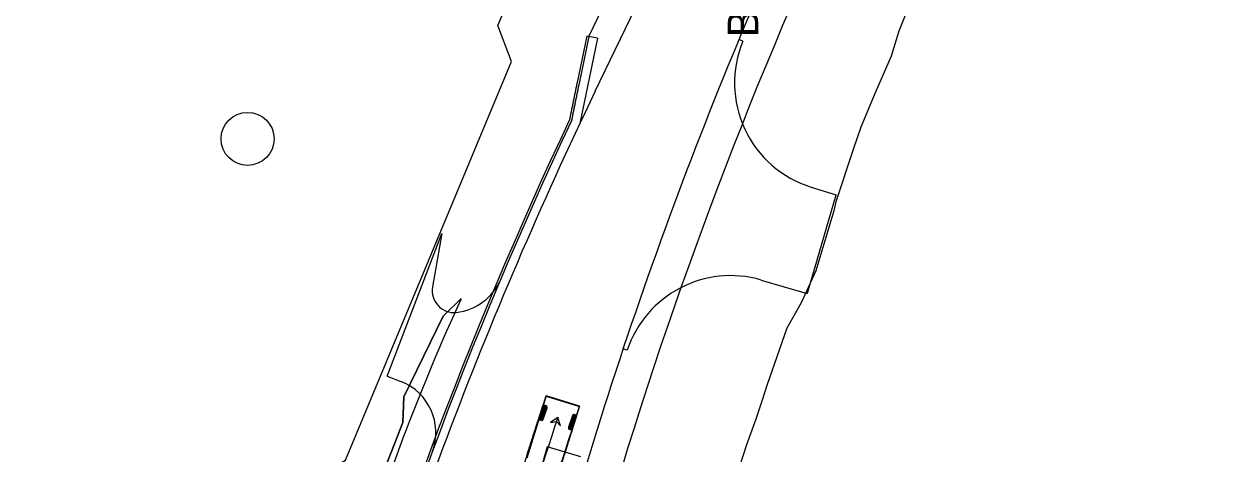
# Model space of a CAD drawing. Extents: x -14 to 1565148, y -25 to 642856.
# Drawn here: x 1564822.8 to 1565100.9, y 636762.2 to 636860.8 of the extents above; entities that cross this region are included whole.
import ezdxf

# ---------------------------------------------------------------- set-up
doc = ezdxf.new("R2010")
doc.units = 0
for name, color, linetype in [('GE_P_Alignment', 7, 'Continuous'), ('GE_P_Alignment_100_Stations', 7, 'Continuous'), ('PV_P_EOP', 7, 'Continuous'), ('PV_X_COP', 7, 'Continuous'), ('PV_X_EOP', 7, 'Continuous'), ('SC_Scratch2', 7, 'Continuous'), ('SC_Shading2', 7, 'Continuous'), ('TR_Turning_Path29', 7, 'Continuous'), ('VG_P_Text', 7, 'Continuous')]:
    doc.layers.add(name, color=color, linetype=linetype)

msp = doc.modelspace()

# ---------------------------------------------------------------- linework, layer by layer
at = {"layer": 'GE_P_Alignment'}
msp.add_line((1564952.38, 636857.97), (1564983.1, 636921.77), dxfattribs=at)
msp.add_arc((1565948.77, 636456.7), 1034, 155.66181, 164.38184, dxfattribs=at)
at = {"layer": 'GE_P_Alignment_100_Stations'}
for p, q in [((1564942.62, 636775.52), (1564938.17, 636761.2)), ((1564950.26, 636773.15), (1564942.62, 636775.52)), ((1564942.62, 636775.52), (1564942.62, 636775.52)), ((1564942.23, 636773.38), (1564941.08, 636769.9)), ((1564942.44, 636773.31), (1564941.3, 636769.83)), ((1564942.66, 636773.24), (1564941.52, 636769.76)), ((1564945.81, 636758.82), (1564950.26, 636773.15)), ((1564948.99, 636771.27), (1564947.84, 636767.79)), ((1564949.2, 636771.2), (1564948.06, 636767.71)), ((1564949.42, 636771.13), (1564948.28, 636767.64))]:
    msp.add_line(p, q, dxfattribs=at)
for points in [[(1564940.74, 636769.83), (1564940.85, 636770.14), (1564940.88, 636770.25), (1564940.92, 636770.35), (1564940.95, 636770.46), (1564940.99, 636770.57), (1564941.02, 636770.67), (1564941.05, 636770.78), (1564941.09, 636770.88), (1564941.12, 636770.99), (1564941.16, 636771.09), (1564941.19, 636771.2), (1564941.23, 636771.31), (1564941.26, 636771.41), (1564941.3, 636771.52), (1564941.33, 636771.62), (1564941.37, 636771.73), (1564941.4, 636771.84), (1564941.44, 636771.94), (1564941.47, 636772.05), (1564941.51, 636772.15), (1564941.54, 636772.26), (1564941.58, 636772.36), (1564941.61, 636772.47), (1564941.64, 636772.58), (1564941.68, 636772.68), (1564941.71, 636772.79), (1564941.75, 636772.89), (1564941.78, 636773), (1564941.82, 636773.1), (1564941.85, 636773.21), (1564941.89, 636773.31), (1564941.92, 636773.42), (1564941.96, 636773.53), (1564941.99, 636773.63), (1564942.03, 636773.74), (1564942.06, 636773.84), (1564942.1, 636773.95), (1564942.13, 636774.05), (1564942.17, 636774.16), (1564942.2, 636774.26), (1564942.24, 636774.37), (1564942.27, 636774.47), (1564942.31, 636774.58), (1564942.34, 636774.69), (1564942.38, 636774.79), (1564942.41, 636774.9), (1564942.45, 636775), (1564942.48, 636775.11), (1564942.52, 636775.21), (1564942.55, 636775.32), (1564942.58, 636775.42), (1564950.22, 636773.02), (1564950.19, 636772.92), (1564950.15, 636772.81), (1564950.12, 636772.7), (1564950.09, 636772.6), (1564950.05, 636772.49), (1564950.02, 636772.39), (1564949.99, 636772.28), (1564949.96, 636772.17), (1564949.92, 636772.07), (1564949.89, 636771.96), (1564949.86, 636771.86), (1564949.82, 636771.75), (1564949.79, 636771.64), (1564949.76, 636771.54), (1564949.72, 636771.43), (1564949.69, 636771.33), (1564949.66, 636771.22), (1564949.63, 636771.11), (1564949.59, 636771.01), (1564949.56, 636770.9), (1564949.53, 636770.79), (1564949.49, 636770.69), (1564949.46, 636770.58), (1564949.43, 636770.48), (1564949.4, 636770.37), (1564949.36, 636770.26), (1564949.33, 636770.16), (1564949.3, 636770.05), (1564949.26, 636769.95), (1564949.23, 636769.84), (1564949.2, 636769.74), (1564949.17, 636769.63), (1564949.13, 636769.52), (1564949.1, 636769.42), (1564949.07, 636769.31), (1564949.03, 636769.21), (1564949, 636769.1), (1564948.97, 636768.99), (1564948.93, 636768.89), (1564948.9, 636768.78), (1564948.87, 636768.68), (1564948.84, 636768.57), (1564948.8, 636768.46), (1564948.77, 636768.36), (1564948.74, 636768.25), (1564948.7, 636768.15), (1564948.67, 636768.04), (1564948.64, 636767.94), (1564948.61, 636767.83), (1564948.57, 636767.72), (1564948.47, 636767.41), (1564948.38, 636767.09), (1564948.28, 636766.77), (1564948.18, 636766.45), (1564948.08, 636766.13), (1564947.98, 636765.82), (1564947.88, 636765.5), (1564947.78, 636765.18), (1564947.68, 636764.86), (1564947.59, 636764.54), (1564947.49, 636764.23), (1564947.39, 636763.91), (1564947.29, 636763.59), (1564947.19, 636763.27), (1564947.09, 636762.96), (1564946.99, 636762.64), (1564946.9, 636762.32), (1564946.8, 636762)], [(1564930.28, 636735.86), (1564931.13, 636738.77), (1564932.09, 636741.98), (1564933.06, 636745.19), (1564934.04, 636748.39), (1564935.02, 636751.6), (1564936.02, 636754.8), (1564937.02, 636757.99), (1564938.03, 636761.19), (1564939.05, 636764.38), (1564940.08, 636767.57), (1564941.12, 636770.76), (1564941.44, 636771.71)], [(1564938.18, 636761.88), (1564938.28, 636762.2), (1564938.38, 636762.52), (1564938.48, 636762.83), (1564938.59, 636763.15), (1564938.69, 636763.47), (1564938.79, 636763.79), (1564938.89, 636764.11), (1564938.99, 636764.43), (1564939.1, 636764.74), (1564939.2, 636765.06), (1564939.3, 636765.38), (1564939.4, 636765.7), (1564939.51, 636766.02), (1564939.61, 636766.33), (1564939.71, 636766.65), (1564939.81, 636766.97), (1564939.92, 636767.29), (1564940.02, 636767.6), (1564940.12, 636767.92), (1564940.23, 636768.24), (1564940.33, 636768.56), (1564940.43, 636768.87), (1564940.54, 636769.19), (1564940.64, 636769.51), (1564940.74, 636769.83)], [(1564945.25, 636770.51), (1564943.6, 636769.39), (1564944.94, 636769.56), (1564945.91, 636768.63), (1564945.25, 636770.51)], [(1564937.99, 636733.72), (1564938.83, 636736.58), (1564939.78, 636739.77), (1564940.74, 636742.96), (1564941.71, 636746.14), (1564942.69, 636749.33), (1564943.68, 636752.51), (1564944.68, 636755.68), (1564945.69, 636758.86), (1564946.7, 636762.03), (1564947.72, 636765.2), (1564948.76, 636768.36), (1564949.07, 636769.31)]]:
    msp.add_lwpolyline(points, dxfattribs=at)
for points in [[(1564942.17, 636773.4), (1564942.71, 636773.22), (1564942.72, 636772.68), (1564941.89, 636770.17), (1564941.57, 636769.74), (1564941.03, 636769.92), (1564941.02, 636770.46), (1564941.85, 636772.97)], [(1564945.25, 636770.51), (1564943.6, 636769.39), (1564944.94, 636769.56), (1564945.91, 636768.63)], [(1564948.93, 636771.29), (1564949.47, 636771.11), (1564949.48, 636770.57), (1564948.65, 636768.06), (1564948.33, 636767.63), (1564947.79, 636767.8), (1564947.78, 636768.35), (1564948.61, 636770.85)]]:
    msp.add_lwpolyline(points, close=True, dxfattribs=at)
for centre in [(1564941.44, 636771.71), (1564945.25, 636770.51), (1564949.07, 636769.31)]:
    msp.add_circle(centre, 0.0417, dxfattribs=at)
msp.add_arc((1566104.47, 636389.92), 1220.1, 161.82386, 163.56527, dxfattribs=at)
at = {"layer": 'PV_P_EOP'}
for p, q in [((1564951.9, 636858.07), (1564949.7, 636847.42)), ((1564952.38, 636857.97), (1564950.15, 636847.21)), ((1564952.38, 636857.97), (1564951.9, 636858.07))]:
    msp.add_line(p, q, dxfattribs=at)
for radius in [982.5, 982]:
    msp.add_arc((1565836.8, 636420.2), radius, 154.77954, 164.38184, dxfattribs=at)
for points in [[(1564949.7, 636847.42), (1564949.67, 636847.28), (1564949.61, 636846.99), (1564949.52, 636846.56), (1564949.43, 636846.13), (1564949.35, 636845.71), (1564949.26, 636845.28), (1564949.17, 636844.85), (1564949.08, 636844.42), (1564948.99, 636843.99), (1564948.91, 636843.56), (1564948.82, 636843.13), (1564948.73, 636842.7), (1564948.65, 636842.27), (1564948.56, 636841.84), (1564948.47, 636841.42), (1564948.39, 636840.99), (1564948.3, 636840.56), (1564948.22, 636840.13), (1564948.13, 636839.7), (1564948.04, 636839.27), (1564947.99, 636838.98), (1564947.96, 636838.84)], [(1564950.15, 636847.21), (1564950.12, 636847.07), (1564950.06, 636846.78), (1564949.98, 636846.35), (1564949.89, 636845.92), (1564949.8, 636845.49), (1564949.71, 636845.06), (1564949.62, 636844.63), (1564949.53, 636844.21), (1564949.45, 636843.78), (1564949.36, 636843.35), (1564949.27, 636842.92), (1564949.19, 636842.49), (1564949.1, 636842.06), (1564949.01, 636841.63), (1564948.93, 636841.2), (1564948.84, 636840.77), (1564948.75, 636840.34), (1564948.67, 636839.92), (1564948.58, 636839.49), (1564948.5, 636839.06), (1564948.44, 636838.77), (1564948.41, 636838.63)]]:
    msp.add_open_spline(points, degree=3, dxfattribs=at)
at = {"layer": 'PV_X_COP'}
for p, q in [((1564987.76, 636856.88), (1564986.83, 636857.27)), ((1565003.42, 636823.4), (1565009.18, 636821.61)), ((1565002.56, 636799.05), (1565009.18, 636821.61)), ((1564906.11, 636779.98), (1564918.66, 636812.78)), ((1564918.66, 636812.78), (1564916.5, 636800.47)), ((1564991.97, 636802.06), (1565002.53, 636798.96)), ((1564961.21, 636785.98), (1564960.26, 636786.3)), ((1564906.11, 636779.98), (1564909.28, 636778.76))]:
    msp.add_line(p, q, dxfattribs=at)
for centre, radius, start, end in [((1565010.84, 636847.27), 25, 157.3922, 252.7513), ((1564984.93, 636778.07), 25, 73.65, 161.5602), ((1564921.43, 636799.61), 5, 170.0783, 276.0718), ((1564920.64, 636807.07), 12.5, 276.0718, 337.107), ((1564904.77, 636767.1), 12.5, 339.5847, 68.8644)]:
    msp.add_arc(centre, radius, start, end, dxfattribs=at)
at = {"layer": 'PV_X_EOP'}
for p, q in [((1564953.86, 636845.42), (1564989.21, 636918.83)), ((1564954.34, 636857.57), (1564950.32, 636837.99)), ((1564954.34, 636857.57), (1564952.38, 636857.97))]:
    msp.add_line(p, q, dxfattribs=at)
for centre, radius in [((1565948.77, 636456.7), 1042), ((1565836.8, 636420.2), 980)]:
    msp.add_arc(centre, radius, 154.28444, 164.38184, dxfattribs=at)
at = {"layer": 'SC_Scratch2'}
for points in [[(1564810, 636588.23), (1564819, 636586.27), (1564835.4, 636600.74), (1564848.34, 636628.37), (1564867.22, 636677.84), (1564850.13, 636691.31), (1564867.18, 636729.74), (1564882.99, 636730.87), (1564887.25, 636750.48), (1564889.51, 636756.56), (1564896.53, 636760.69), (1564934.64, 636852.21), (1564931.5, 636860.51), (1564963.61, 636935.59), (1565016, 636910.37), (1565066.95, 637015.09), (1565066.56, 637021.36), (1565095.52, 637086.62), (1565100.86, 637084.47), (1565085.02, 637039.81), (1565069.13, 636991.54), (1565034.13, 636908.99)], [(1565026, 636865.29), (1565023.55, 636859.2), (1565021.75, 636853.41), (1565018.1, 636845.02), (1565014.79, 636837.16), (1565013.05, 636832), (1565009.06, 636819.99), (1565008.64, 636817.95), (1565004.45, 636804.17), (1565001.12, 636796.86), (1564997.8, 636790.98), (1564993.22, 636777.83), (1564992.15, 636774.5), (1564990.68, 636770.1), (1564988.58, 636764.23), (1564983.68, 636749.07), (1564980.62, 636738.31), (1564979.81, 636735.08), (1564978.2, 636727.58), (1564975.02, 636717.04), (1564973.3, 636711.23), (1564972.18, 636708.85), (1564966.66, 636694.95), (1564963.62, 636685.49)]]:
    msp.add_lwpolyline(points, dxfattribs=at)
at = {"layer": 'SC_Shading2'}
for points in [[(1564891.62, 636725.95), (1564901.18, 636747.66), (1564909.68, 636769.34), (1564909.94, 636775.25), (1564918.93, 636793.78), (1564923.05, 636797.75)], [(1564923.05, 636797.75), (1564918.93, 636793.78), (1564909.94, 636775.25), (1564909.68, 636769.34), (1564901.18, 636747.66), (1564891.62, 636725.95)]]:
    msp.add_lwpolyline(points, dxfattribs=at)
msp.add_arc((1565385.1, 636586.61), 508, 155.4412, 162.8042, dxfattribs=at)
at = {"layer": 'TR_Turning_Path29'}
for p, q in [((1564942.85, 636763.77), (1564938.62, 636749.37)), ((1564950.52, 636761.51), (1564942.85, 636763.77)), ((1564942.85, 636763.77), (1564942.85, 636763.77))]:
    msp.add_line(p, q, dxfattribs=at)
at = {"layer": 'VG_P_Text'}
msp.add_circle((1564874.08, 636834.46), 6.08, dxfattribs=at)

# ---------------------------------------------------------------- texts
msp.add_text('B-003', height=7, rotation=89.94, dxfattribs=at).set_placement((1564991.26, 636857.79))

doc.saveas('drawing.dxf')
